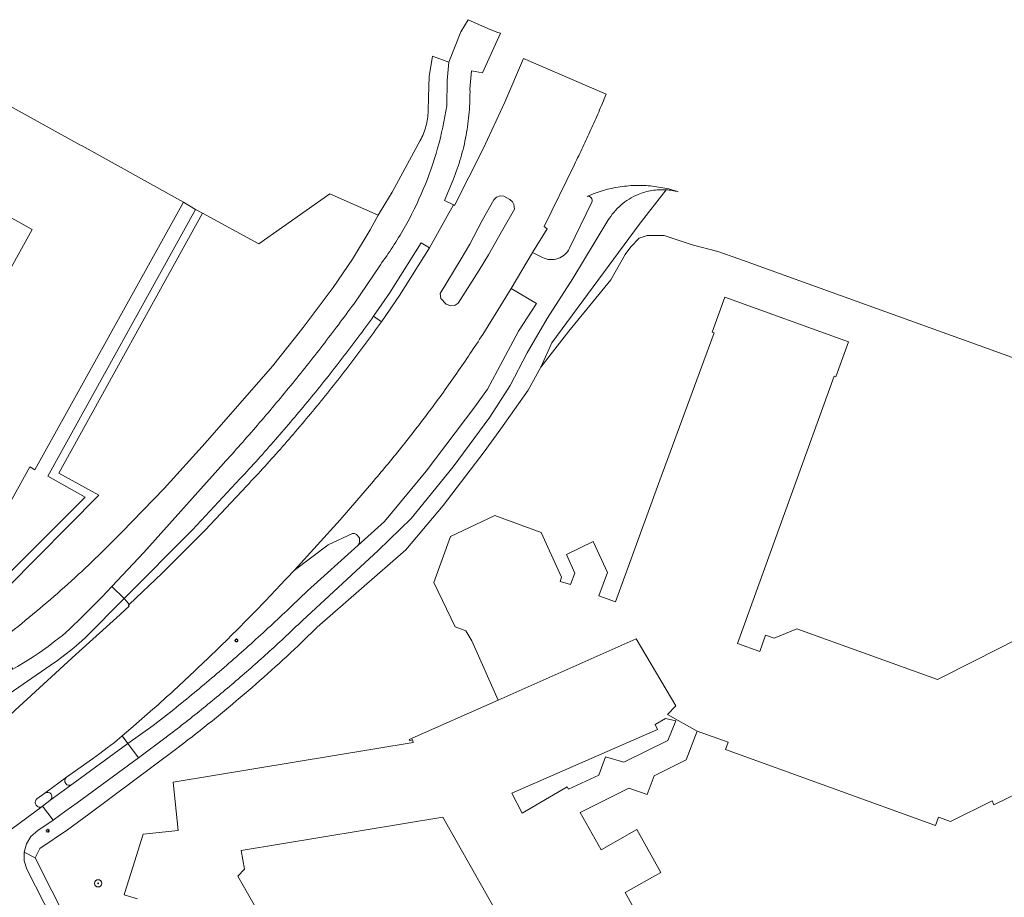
# Model space of a CAD drawing. Header units: metres. Extents: x 187916 to 189411, y 333285 to 334910.
# Tile 332 of 348: x 189204 to 189312, y 334083 to 334179. Entities that reach past the tile are written whole.
import ezdxf

# ---------------------------------------------------------------- set-up
doc = ezdxf.new("R2010")
doc.units = ezdxf.units.M
for name, color, linetype, lineweight in [('B-WE-GR-BEPLANTING_CULTUUR_HEESTERS-GV', 253, 'Continuous', 15), ('B-WE-GR-BOOM-S', 253, 'Continuous', 15), ('B-WE-IE-MEUBILAIR-S', 253, 'Continuous', 15), ('B-WE-OG-BEBOUWING-GV', 253, 'Continuous', 15), ('B-WE-OG-TERREIN_BEGROEID-GV', 253, 'Continuous', 15), ('B-WE-OG-TERREIN_ERF-GV', 253, 'Continuous', 15), ('B-WE-VH-GESLOTENVERHARDING_ASFALT-GV', 253, 'Continuous', 15), ('B-WE-VH-OPENVERHARDING_BETONSTRAATSTEEN-GV', 253, 'Continuous', 15), ('B-WE-VH-OPENVERHARDING_TEGEL-GV', 253, 'Continuous', 15)]:
    doc.layers.add(name, color=color, linetype=linetype, lineweight=lineweight)
doc.styles.add('NLCS-ISO', font='NLCS-ISO.ttf')

# ---------------------------------------------------------------- blocks, each defined once
blk = doc.blocks.new('SIE-MEUBILAIR_PAAL_LICHTMAST-SO')
for points in [[(-0.62, 0), (-1, 0)], [(-0.71, 0.71), (-0.44, 0.44)], [(0, 1), (0, 0.62)], [(0.44, 0.44), (0.71, 0.71)], [(1, 0), (0.62, 0)], [(-0.71, -0.71), (-0.44, -0.44)], [(0, -0.62), (0, -1)], [(0.44, -0.44), (0.71, -0.71)]]:
    blk.add_lwpolyline(points)
blk.add_circle((0, 0), 0.5)
blk = doc.blocks.new('SGR-BOOM_GBKN-SO')
at = {"linetype": 'ByBlock', "lineweight": 18}
h = blk.add_hatch(color=0, dxfattribs=at)
h.dxf.hatch_style = 1
edge = h.paths.add_edge_path()
edge.add_arc((0, 0), 0.25, 0, 360)
at = {"color": 0, "linetype": 'ByBlock', "lineweight": 18}
for radius in [2, 0.25]:
    blk.add_circle((0, 0), radius, dxfattribs=at)
at = {"color": 0, "linetype": 'ByBlock', "lineweight": 18, "style": 'NLCS-ISO'}
blk.add_attdef('SOORT', (2.5, 0), '', height=1.5, dxfattribs=at)
blk = doc.blocks.new('DTM')
at = {"layer": 'B-WE-GR-BEPLANTING_CULTUUR_HEESTERS-GV', "ltscale": 0.2, "flags": 128}
blk.add_lwpolyline([(189200.698, 334118.618), (189200.49, 334118.247), (189199.283, 334118.904), (189198.636, 334117.718), (189202.853, 334116.513), (189212.909, 334126.706), (189208.548, 334129.132), (189224.313, 334157.647), (189223.523, 334158.078), (189207.313, 334128.771), (189211.437, 334126.495), (189202.538, 334117.591)], close=True, dxfattribs=at)
for points in [[(189243.083, 334146.362, -0.007897), (189239.633, 334141.732)], [(189240.478, 334141.053, 0.0085746), (189243.94, 334145.745)], [(189239.633, 334141.732, -0.0080057), (189236.041, 334137.211)], [(189236.858, 334136.483, 0.0085733), (189240.478, 334141.053)], [(189236.041, 334137.211, -0.0078713), (189232.31, 334132.804)], [(189233.083, 334132.039, 0.0086505), (189236.858, 334136.483)], [(189232.31, 334132.804, -0.0077237), (189228.443, 334128.516)], [(189229.159, 334127.727, 0.0087456), (189233.083, 334132.039)], [(189232.73, 334116.723, -0.0076668), (189228.246, 334112.075)], [(189229.893, 334110.635, 0.0075131), (189234.1, 334114.551)], [(189228.246, 334112.075, -0.0076624), (189223.621, 334107.566)], [(189225.571, 334106.845, 0.007397), (189229.893, 334110.635)], [(189223.621, 334107.566, -0.0077805), (189218.861, 334103.201)], [(189221.139, 334103.185, 0.0074413), (189225.571, 334106.845)], [(189209.374, 334095.729, 0.4136264), (189209.286, 334095.041)], [(189209.286, 334095.041, 0.3914292), (189209.963, 334094.926)], [(189207.686, 334093.876, 0.3931533), (189206.992, 334093.999)], [(189207.563, 334093.174, 0.383555), (189207.686, 334093.876)], [(189206.13, 334093.365, 0.4447031), (189206.053, 334092.663)], [(189206.053, 334092.663, 0.4005432), (189206.69, 334092.529)]]:
    blk.add_lwpolyline(points, format="xyb", dxfattribs=at)
for points in [[(189243.94, 334145.745), (189243.083, 334146.362)], [(189228.443, 334128.516), (189223.214, 334122.908), (189215.707, 334115.363), (189215.963, 334115.054), (189216.266, 334114.69), (189219.866, 334118.148), (189224.575, 334122.877), (189229.159, 334127.727)], [(189234.1, 334114.551), (189235.813, 334116.213), (189241.36, 334121.171), (189241.519, 334121.516), (189241.521, 334122.013), (189241.199, 334122.378), (189240.969, 334122.491), (189240.77, 334122.486), (189238.094, 334121.267), (189234.356, 334118.436), (189232.73, 334116.723)], [(189216.266, 334114.69), (189215.963, 334115.054), (189215.707, 334115.363), (189211.457, 334111.094), (189210.738, 334110.431), (189209.966, 334109.772), (189209.204, 334109.17), (189208.405, 334108.567), (189207.566, 334108.01), (189202.603, 334104.581)], [(189203.745, 334103.118), (189210.411, 334109.193), (189214.856, 334113.226), (189216.252, 334114.509), (189216.172, 334114.587), (189216.266, 334114.69)], [(189218.861, 334103.201), (189216.431, 334101.073), (189215.494, 334100.28), (189216.108, 334099.458), (189218.882, 334101.404), (189221.139, 334103.185)], [(189209.963, 334094.926), (189216.108, 334099.458), (189215.494, 334100.28), (189214.63, 334099.549), (189213.832, 334098.972), (189213.045, 334098.341), (189212.236, 334097.751), (189209.374, 334095.729)], [(189206.992, 334093.999), (189206.13, 334093.365)], [(189206.752, 334092.575), (189207.563, 334093.174)], [(189206.69, 334092.529), (189206.752, 334092.575)]]:
    blk.add_lwpolyline(points, dxfattribs=at)
at = {"layer": 'B-WE-OG-BEBOUWING-GV', "ltscale": 0.2, "flags": 128}
for points in [[(189199.502, 334119.278), (189205.335, 334129.81), (189205.916, 334129.487), (189222.199, 334158.883), (189211.086, 334165.042), (189210.85, 334165.173), (189202.807, 334169.63)], [(189197.626, 334160.28), (189205.621, 334155.85), (189191.937, 334131.158)], [(189276.073, 334073.404), (189270.685, 334083.074), (189274.606, 334085.281), (189271.958, 334089.987), (189268.036, 334087.78), (189265.751, 334091.88), (189271.079, 334094.523), (189273.093, 334093.844), (189273.882, 334095.894), (189276.736, 334097.335), (189277.387, 334097.663), (189278.584, 334100.806), (189275.323, 334102.635), (189276.257, 334103.568), (189271.897, 334110.933), (189256.75, 334104.214), (189246.996, 334099.887), (189247.068, 334099.717), (189247.358, 334099.867), (189247.41, 334099.551), (189221.092, 334095.195), (189221.626, 334089.901), (189217.772, 334089.505), (189216.651, 334085.876), (189215.785, 334083.07), (189215.71, 334082.828), (189217.162, 334082.389)]]:
    blk.add_lwpolyline(points, dxfattribs=at)
for points in [[(189275.359, 334099.762), (189270.545, 334097.388), (189268.51, 334097.979), (189267.793, 334095.952), (189264.462, 334094.419), (189264.319, 334094.68), (189259.388, 334091.809), (189258.246, 334093.985), (189274.241, 334100.962), (189273.977, 334101.523), (189275.127, 334102.181), (189276.244, 334101.942)], [(189230.865, 334075.546), (189229.337, 334078.235), (189231.322, 334079.361), (189228.18, 334084.871), (189228.901, 334085.635), (189228.559, 334087.683), (189250.683, 334091.338), (189258.552, 334077.467), (189246.386, 334070.705), (189248.49, 334066.836), (189247.361, 334066.25), (189245.394, 334069.719), (189236.095, 334064.474), (189230.085, 334075.105)]]:
    blk.add_lwpolyline(points, close=True, dxfattribs=at)
at = {"layer": 'B-WE-OG-TERREIN_BEGROEID-GV', "ltscale": 0.2, "flags": 128}
for points in [[(189224.593, 334132.399), (189231.97, 334140.848), (189235.365, 334145.124), (189238.626, 334149.503), (189240.753, 334152.611), (189242.692, 334155.82), (189243.586, 334157.427), (189238.264, 334159.792), (189230.466, 334154.289), (189224.313, 334157.647), (189208.548, 334129.132), (189212.909, 334126.706), (189202.853, 334116.513), (189198.636, 334117.718), (189195.312, 334111.625), (189191.888, 334109.24)], [(189215.441, 334122.632), (189220.099, 334127.438), (189224.593, 334132.399)]]:
    blk.add_lwpolyline(points, dxfattribs=at)
for points in [[(189212.532, 334119.739, 0.0082739), (189215.441, 334122.632)], [(189209.528, 334116.943, 0.0082899), (189212.532, 334119.739)], [(189206.434, 334114.249, 0.0083011), (189209.528, 334116.943)], [(189203.252, 334111.658, 0.0084875), (189206.434, 334114.249)]]:
    blk.add_lwpolyline(points, format="xyb", dxfattribs=at)
at = {"layer": 'B-WE-OG-TERREIN_ERF-GV', "ltscale": 0.2, "flags": 128}
for points in [[(189191.937, 334131.158), (189205.621, 334155.85), (189197.626, 334160.28)], [(189339.059, 334132.477), (189283.145, 334152.649), (189280.856, 334153.434), (189278.054, 334154.187), (189274.964, 334155.192), (189273.114, 334155.208), (189272.218, 334154.926), (189271.293, 334153.971), (189270.682, 334153.136), (189269.099, 334150.33), (189264.491, 334144.719), (189261.419, 334140.745), (189260.032, 334138.213), (189257.039, 334133.974), (189255.228, 334131.463), (189250.718, 334125.566), (189246.599, 334120.71), (189236.9, 334112.197), (189235.208, 334110.561)], [(189221.351, 334098.792), (189211.813, 334091.677), (189209.491, 334089.968), (189206.432, 334087.915), (189205.92, 334086.908), (189235.418, 334028.481)], [(189217.162, 334082.389), (189215.71, 334082.828), (189215.785, 334083.07), (189216.651, 334085.876), (189217.772, 334089.505), (189221.626, 334089.901), (189221.092, 334095.195), (189247.41, 334099.551), (189247.358, 334099.867), (189247.068, 334099.717), (189246.996, 334099.887), (189256.75, 334104.214), (189253.863, 334110.721), (189253.202, 334111.823), (189252.023, 334112.235), (189249.684, 334117.114), (189251.52, 334122.17), (189256.398, 334124.475), (189261.471, 334122.614), (189263.685, 334117.715), (189263.536, 334117.238), (189264.672, 334116.883), (189265.155, 334118.151), (189264.239, 334120.198), (189267.179, 334121.608), (189268.733, 334118.195), (189267.808, 334115.669), (189269.62, 334115.006), (189273.812, 334126.453), (189274.252, 334127.653), (189280.436, 334144.537), (189280.229, 334144.613), (189281.621, 334148.425), (189295.199, 334143.52), (189293.813, 334139.683), (189293.606, 334139.758), (189283.01, 334110.423), (189285.456, 334109.54), (189286.104, 334111.336), (189287.045, 334110.996), (189289.526, 334112.041), (189304.973, 334106.453), (189309.081, 334108.545), (189318.159, 334113.168)], [(189327.411, 334100.659), (189311.152, 334092.69), (189310.968, 334093.139), (189306.397, 334090.892), (189305.09, 334091.363), (189304.751, 334090.431), (189281.702, 334098.783), (189281.988, 334099.573), (189278.584, 334100.806), (189277.387, 334097.663), (189276.736, 334097.335), (189273.882, 334095.894), (189273.093, 334093.844), (189271.079, 334094.523), (189265.751, 334091.88), (189268.036, 334087.78), (189271.958, 334089.987), (189274.606, 334085.281), (189270.685, 334083.074), (189276.073, 334073.404)]]:
    blk.add_lwpolyline(points, dxfattribs=at)
for points in [[(189222.199, 334158.883), (189205.916, 334129.487), (189205.335, 334129.81), (189199.502, 334119.278), (189200.698, 334118.618), (189202.538, 334117.591), (189211.437, 334126.495), (189207.313, 334128.771), (189223.523, 334158.078)], [(189230.865, 334075.546), (189230.085, 334075.105), (189236.095, 334064.474), (189245.394, 334069.719), (189247.361, 334066.25), (189248.49, 334066.836), (189246.386, 334070.705), (189258.552, 334077.467), (189250.683, 334091.338), (189228.559, 334087.683), (189228.901, 334085.635), (189228.18, 334084.871), (189231.322, 334079.361), (189229.337, 334078.235)]]:
    blk.add_lwpolyline(points, close=True, dxfattribs=at)
for points in [[(189235.208, 334110.561, -0.006999), (189231.868, 334107.476)], [(189231.868, 334107.476, -0.0070122), (189228.443, 334104.484)], [(189228.443, 334104.484, -0.0070406), (189224.937, 334101.589)], [(189224.937, 334101.589, -0.0067688), (189221.351, 334098.792)]]:
    blk.add_lwpolyline(points, format="xyb", dxfattribs=at)
at = {"layer": 'B-WE-VH-GESLOTENVERHARDING_ASFALT-GV', "ltscale": 0.2, "flags": 128}
for points in [[(189268.602, 334170.704), (189259.519, 334174.646), (189257.473, 334169.855), (189255.116, 334164.716), (189251.945, 334158.515), (189251.847, 334158.564), (189249.227, 334153.857), (189245.903, 334148.624), (189243.94, 334145.745)], [(189255.058, 334144.351), (189258.174, 334149.388), (189260.507, 334153.354), (189262.122, 334155.937), (189261.78, 334156.206), (189265.121, 334163.005)], [(189229.159, 334127.727), (189224.575, 334122.877), (189219.866, 334118.148), (189216.266, 334114.69), (189216.172, 334114.587), (189216.252, 334114.509), (189214.856, 334113.226), (189210.411, 334109.193), (189203.745, 334103.118), (189201.528, 334101.035), (189200.029, 334099.631), (189198.596, 334098.249), (189197.655, 334097.267)], [(189232.73, 334116.723), (189234.356, 334118.436), (189239.404, 334123.978), (189242.848, 334127.995)], [(189206.13, 334093.365), (189206.992, 334093.999), (189209.374, 334095.729), (189212.236, 334097.751), (189213.045, 334098.341), (189213.832, 334098.972), (189214.63, 334099.549), (189215.494, 334100.28), (189216.431, 334101.073), (189218.861, 334103.201)], [(189206.922, 334081.921), (189205.03, 334085.662), (189204.738, 334086.562), (189204.73, 334087.507), (189204.992, 334088.423), (189205.461, 334089.243), (189206.242, 334089.877), (189207.899, 334091.019), (189206.752, 334092.575), (189206.69, 334092.529), (189194.04, 334083.191), (189187.306, 334078.952)], [(189191.487, 334092.161), (189191.305, 334091.652), (189190.982, 334090.933), (189190.574, 334090.261), (189190.048, 334089.67), (189194.04, 334083.191), (189206.69, 334092.529)]]:
    blk.add_lwpolyline(points, dxfattribs=at)
for points in [[(189267.778, 334168.758, 0.004224), (189268.602, 334170.704)], [(189266.923, 334166.826, 0.0034129), (189267.778, 334168.758)], [(189266.037, 334164.909, 0.0040346), (189266.923, 334166.826)], [(189265.121, 334163.005, 0.0042327), (189266.037, 334164.909)], [(189243.94, 334145.745, -0.0085746), (189240.478, 334141.053)], [(189252.214, 334140.11, 0.0085822), (189255.058, 334144.351)], [(189240.478, 334141.053, -0.0085733), (189236.858, 334136.483)], [(189249.229, 334135.967, 0.0084231), (189252.214, 334140.11)], [(189236.858, 334136.483, -0.0086505), (189233.083, 334132.039)], [(189246.106, 334131.927, 0.008227), (189249.229, 334135.967)], [(189233.083, 334132.039, -0.0087456), (189229.159, 334127.727)], [(189242.848, 334127.995, 0.0083239), (189246.106, 334131.927)], [(189228.246, 334112.075, 0.0076668), (189232.73, 334116.723)], [(189223.621, 334107.566, 0.0076624), (189228.246, 334112.075)], [(189218.861, 334103.201, 0.0077805), (189223.621, 334107.566)], [(189206.053, 334092.663, -0.4447031), (189206.13, 334093.365)], [(189206.69, 334092.529, -0.4005432), (189206.053, 334092.663)]]:
    blk.add_lwpolyline(points, format="xyb", dxfattribs=at)
blk.add_lwpolyline([(189251.047, 334147.682), (189250.451, 334148.274), (189250.388, 334148.823), (189252.678, 334152.633), (189253.63, 334154.241), (189254.982, 334156.851), (189256.267, 334159.14), (189256.563, 334159.398), (189256.982, 334159.546), (189257.365, 334159.518), (189258.023, 334159.174), (189258.305, 334158.901), (189258.478, 334158.593), (189258.528, 334158.105), (189257.099, 334155.613), (189255.698, 334153.07), (189254.65, 334151.405), (189252.36, 334147.77), (189252.012, 334147.566), (189251.546, 334147.502)], close=True, dxfattribs=at)
at = {"layer": 'B-WE-VH-OPENVERHARDING_BETONSTRAATSTEEN-GV', "ltscale": 0.2, "flags": 128}
blk.add_lwpolyline([(189202.603, 334104.581), (189207.566, 334108.01), (189208.405, 334108.567), (189209.204, 334109.17), (189209.966, 334109.772), (189210.738, 334110.431), (189211.457, 334111.094), (189215.707, 334115.363), (189214.363, 334116.683), (189213.239, 334115.488), (189211.136, 334113.377), (189209.715, 334111.975), (189208.95, 334111.314), (189208.147, 334110.704), (189207.347, 334110.072), (189206.392, 334109.404), (189205.698, 334108.963), (189204.856, 334108.41), (189204.013, 334107.878)], dxfattribs=at)
blk.add_lwpolyline([(189217.294, 334097.871), (189216.108, 334099.458), (189209.963, 334094.926), (189207.563, 334093.174), (189206.752, 334092.575), (189207.899, 334091.019), (189209.317, 334092.05), (189210.538, 334092.937)], close=True, dxfattribs=at)
at = {"layer": 'B-WE-VH-OPENVERHARDING_TEGEL-GV', "ltscale": 0.2, "flags": 128}
for points in [[(189253.653, 334171.273), (189253.831, 334173.273), (189255.032, 334173.05), (189256.996, 334177.422), (189256.722, 334177.488), (189255.854, 334177.809), (189253.448, 334178.898), (189252.652, 334177.571), (189251.326, 334174.245), (189251.159, 334172.211), (189251.111, 334169.457)], [(189251.111, 334169.457), (189251.159, 334172.211), (189251.326, 334174.245), (189249.536, 334174.902), (189249.19, 334172.661), (189249.114, 334170.394), (189249.064, 334168.867)], [(189248.192, 334165.625), (189245.118, 334159.947), (189244.319, 334158.637), (189243.586, 334157.427), (189242.692, 334155.82), (189240.753, 334152.611), (189238.626, 334149.503), (189235.365, 334145.124), (189231.97, 334140.848), (189224.593, 334132.399), (189220.099, 334127.438), (189215.441, 334122.632)], [(189243.083, 334146.362), (189244.822, 334148.876), (189248.307, 334154.403), (189249.227, 334153.857), (189251.847, 334158.564), (189250.871, 334159.059), (189251.797, 334161.324)], [(189272.212, 334156.4), (189275.192, 334160.221)], [(189276.484, 334160.017), (189275.496, 334160.314), (189273.923, 334160.599)], [(189267.015, 334158.857), (189264.589, 334153.807)], [(189235.263, 334112.949), (189243.581, 334120.616), (189247.189, 334124.13), (189251.815, 334129.818), (189255.834, 334135.276), (189258.059, 334138.749), (189259.935, 334142.319), (189262.138, 334146.104), (189264.944, 334150.484), (189268.793, 334156.841)], [(189268.793, 334156.841), (189264.944, 334150.484), (189262.138, 334146.104), (189259.935, 334142.319), (189258.059, 334138.749), (189255.834, 334135.276), (189251.815, 334129.818), (189247.189, 334124.13), (189243.581, 334120.616), (189235.263, 334112.949)], [(189235.208, 334110.561), (189236.9, 334112.197), (189246.599, 334120.71), (189250.718, 334125.566), (189255.228, 334131.463), (189257.039, 334133.974), (189260.032, 334138.213), (189261.419, 334140.745), (189262.625, 334143.414), (189272.212, 334156.4)], [(189261.597, 334152.798), (189260.507, 334153.354), (189258.174, 334149.388), (189260.973, 334147.744), (189258.971, 334144.719), (189256.69, 334140.401), (189255.56, 334138.333), (189254.177, 334136.382), (189248.856, 334129.324), (189244.264, 334123.806), (189241.36, 334121.171), (189235.813, 334116.213), (189234.1, 334114.551)], [(189243.819, 334152.002), (189240.892, 334147.681)], [(189240.892, 334147.681), (189243.819, 334152.002)], [(189211.136, 334113.377), (189213.239, 334115.488), (189214.363, 334116.683), (189217.867, 334120.394), (189226.591, 334130.164)], [(189226.591, 334130.164), (189217.867, 334120.394), (189214.363, 334116.683), (189215.707, 334115.363), (189223.214, 334122.908)], [(189223.214, 334122.908), (189228.443, 334128.516)], [(189203.252, 334111.658), (189201.532, 334110.548), (189203.481, 334107.585), (189204.013, 334107.878), (189204.856, 334108.41), (189205.698, 334108.963), (189206.392, 334109.404), (189207.347, 334110.072), (189208.147, 334110.704), (189208.95, 334111.314), (189209.715, 334111.975), (189211.136, 334113.377)], [(189221.139, 334103.185), (189218.882, 334101.404), (189216.108, 334099.458), (189217.294, 334097.871), (189220.295, 334100.126)], [(189220.295, 334100.126), (189217.294, 334097.871), (189210.538, 334092.937), (189209.317, 334092.05), (189207.899, 334091.019), (189206.242, 334089.877), (189205.461, 334089.243), (189204.992, 334088.423), (189204.73, 334087.507), (189205.92, 334086.908), (189206.432, 334087.915), (189209.491, 334089.968), (189211.813, 334091.677), (189221.351, 334098.792)], [(189209.374, 334095.729), (189206.992, 334093.999)], [(189207.563, 334093.174), (189209.963, 334094.926)], [(189236.274, 334026.786), (189235.418, 334028.481), (189205.92, 334086.908), (189204.73, 334087.507), (189204.738, 334086.562), (189205.03, 334085.662), (189206.922, 334081.921), (189248.107, 334000), (189250.891, 333994.756), (189272.263, 333956.748), (189272.317, 333956.65), (189272.371, 333956.551), (189272.423, 333956.452), (189272.474, 333956.352), (189272.523, 333956.252), (189272.572, 333956.151), (189272.619, 333956.049), (189272.665, 333955.947)]]:
    blk.add_lwpolyline(points, dxfattribs=at)
for points in [[(189253.57, 334168.728, 0.0255515), (189253.653, 334171.273)], [(189249.064, 334168.867, -0.0285585), (189248.988, 334168.024)], [(189251.111, 334169.457, -0.0304508), (189250.101, 334164.792)], [(189250.101, 334164.792, 0.0304508), (189251.111, 334169.457)], [(189253.23, 334166.204, 0.025324), (189253.57, 334168.728)], [(189248.988, 334168.024, -0.0289555), (189248.816, 334167.195)], [(189248.549, 334166.392, -0.0301339), (189248.192, 334165.625)], [(189248.816, 334167.195, -0.0284012), (189248.549, 334166.392)], [(189252.637, 334163.728, 0.0255277), (189253.23, 334166.204)], [(189250.101, 334164.792, -0.0304123), (189248.532, 334160.284)], [(189248.532, 334160.284, 0.0304123), (189250.101, 334164.792)], [(189251.797, 334161.324, 0.0250925), (189252.637, 334163.728)], [(189248.532, 334160.284, -0.0302616), (189246.428, 334155.999)], [(189246.428, 334155.999, 0.0302616), (189248.532, 334160.284)], [(189268.284, 334160.152, 0.03318), (189266.5, 334159.505)], [(189270.138, 334160.554, 0.0335034), (189268.284, 334160.152)], [(189272.029, 334160.704, 0.0338413), (189270.138, 334160.554)], [(189273.923, 334160.599, 0.0332777), (189272.029, 334160.704)], [(189272.11, 334159.709, -0.0567785), (189273.622, 334160.141)], [(189273.622, 334160.141, 0.0567785), (189272.11, 334159.709)], [(189273.622, 334160.141, -0.0560353), (189275.192, 334160.221)], [(189275.192, 334160.221, 0.0560353), (189273.622, 334160.141)], [(189275.192, 334160.221, -0.0121801), (189275.518, 334160.193)], [(189275.518, 334160.193, -0.0094721), (189275.843, 334160.15)], [(189275.843, 334160.15, -0.0090142), (189276.165, 334160.091)], [(189276.165, 334160.091, -0.0125889), (189276.484, 334160.017)], [(189266.5, 334159.505, -0.1456265), (189266.754, 334159.49)], [(189266.754, 334159.49, -0.1410223), (189266.961, 334159.343)], [(189266.961, 334159.343, -0.1394938), (189267.058, 334159.108)], [(189267.058, 334159.108, -0.14011), (189267.015, 334158.857)], [(189270.219, 334158.544, -0.0798454), (189272.11, 334159.709)], [(189272.11, 334159.709, 0.0798454), (189270.219, 334158.544)], [(189268.793, 334156.841, -0.0801831), (189270.219, 334158.544)], [(189270.219, 334158.544, 0.0801831), (189268.793, 334156.841)], [(189246.428, 334155.999, -0.0302748), (189243.819, 334152.002)], [(189243.819, 334152.002, 0.0302748), (189246.428, 334155.999)], [(189264.589, 334153.807, -0.0995681), (189264.062, 334153.11)], [(189262.439, 334152.562, -0.0999032), (189261.597, 334152.798)], [(189263.306, 334152.672, -0.0992054), (189262.439, 334152.562)], [(189264.062, 334153.11, -0.1005109), (189263.306, 334152.672)], [(189240.892, 334147.681, -0.0067186), (189237.495, 334143.159)], [(189237.495, 334143.159, 0.0067186), (189240.892, 334147.681)], [(189239.633, 334141.732, 0.007897), (189243.083, 334146.362)], [(189237.495, 334143.159, -0.0066823), (189233.977, 334138.73)], [(189233.977, 334138.73, 0.0066823), (189237.495, 334143.159)], [(189236.041, 334137.211, 0.0080057), (189239.633, 334141.732)], [(189233.977, 334138.73, -0.0067691), (189230.342, 334134.397)], [(189230.342, 334134.397, 0.0067691), (189233.977, 334138.73)], [(189232.31, 334132.804, 0.0078713), (189236.041, 334137.211)], [(189230.342, 334134.397, -0.0067691), (189226.591, 334130.164)], [(189226.591, 334130.164, 0.0067691), (189230.342, 334134.397)], [(189228.443, 334128.516, 0.0077237), (189232.31, 334132.804)], [(189215.441, 334122.632, -0.0082739), (189212.532, 334119.739)], [(189212.532, 334119.739, -0.0082899), (189209.528, 334116.943)], [(189209.528, 334116.943, -0.0083011), (189206.434, 334114.249)], [(189234.1, 334114.551, -0.0075131), (189229.893, 334110.635)], [(189206.434, 334114.249, -0.0084875), (189203.252, 334111.658)], [(189231.667, 334109.577, 0.0071775), (189235.263, 334112.949)], [(189235.263, 334112.949, -0.0071775), (189231.667, 334109.577)], [(189229.893, 334110.635, -0.007397), (189225.571, 334106.845)], [(189231.868, 334107.476, 0.006999), (189235.208, 334110.561)], [(189227.971, 334106.314, 0.0073271), (189231.667, 334109.577)], [(189231.667, 334109.577, -0.0073271), (189227.971, 334106.314)], [(189225.571, 334106.845, -0.0074413), (189221.139, 334103.185)], [(189228.443, 334104.484, 0.0070122), (189231.868, 334107.476)], [(189224.179, 334103.163, 0.007635), (189227.971, 334106.314)], [(189227.971, 334106.314, -0.007635), (189224.179, 334103.163)], [(189224.937, 334101.589, 0.0070406), (189228.443, 334104.484)], [(189220.295, 334100.126, 0.0073821), (189224.179, 334103.163)], [(189224.179, 334103.163, -0.0073821), (189220.295, 334100.126)], [(189221.351, 334098.792, 0.0067688), (189224.937, 334101.589)], [(189209.286, 334095.041, -0.4136264), (189209.374, 334095.729)], [(189209.963, 334094.926, -0.3914292), (189209.286, 334095.041)], [(189206.992, 334093.999, -0.3931533), (189207.686, 334093.876)], [(189207.686, 334093.876, -0.383555), (189207.563, 334093.174)]]:
    blk.add_lwpolyline(points, format="xyb", dxfattribs=at)
at = {"layer": 'B-WE-GR-BOOM-S', "xscale": 0.2, "yscale": 0.2, "zscale": 0.2}
blk.add_blockref('SGR-BOOM_GBKN-SO', (189212.85, 334084.09), dxfattribs=at)
at = {"layer": 'B-WE-IE-MEUBILAIR-S', "xscale": 0.2, "yscale": 0.2, "zscale": 0.2}
for p in [(189228.029, 334110.75), (189207.316, 334089.856)]:
    blk.add_blockref('SIE-MEUBILAIR_PAAL_LICHTMAST-SO', p, dxfattribs=at)

msp = doc.modelspace()

# ---------------------------------------------------------------- block references
msp.add_blockref('DTM', (0, 0))

doc.saveas('drawing.dxf')
